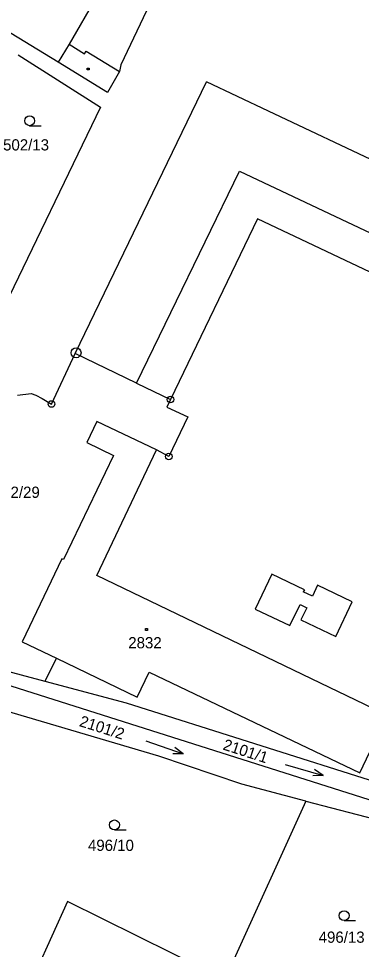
# Model space of a CAD drawing. Extents: x -795483 to -789093, y -1112258 to -1108741.
# Drawn here: x -791161 to -791109.1, y -1110577.6 to -1110436.6 of the extents above; entities that cross this region are included whole.
import ezdxf

# ---------------------------------------------------------------- set-up
doc = ezdxf.new("R2010")
doc.units = 0
for name, color, linetype in [('Vrstva 1', 7, 'Continuous'), ('Vrstva 14', 7, 'Continuous'), ('Vrstva 15', 7, 'Continuous'), ('Vrstva 2', 7, 'Continuous'), ('Vrstva 23', 7, 'Continuous'), ('Vrstva 25', 7, 'Continuous'), ('Vrstva 28', 7, 'Continuous')]:
    doc.layers.add(name, color=color, linetype=linetype)

msp = doc.modelspace()

# ---------------------------------------------------------------- linework, layer by layer
at = {"layer": 'Vrstva 1'}
for p, q in [((-791145.82, -1110427.45), (-791153.34, -1110440.52)), ((-791139.31, -1110430.53), (-791145.49, -1110443.64)), ((-791154.99, -1110443.23), (-791170.84, -1110433.53)), ((-791153.34, -1110440.52), (-791154.99, -1110443.23)), ((-791161.04, -1110442.1), (-791148.59, -1110450.04)), ((-791147.49, -1110447.82), (-791154.99, -1110443.23)), ((-791145.49, -1110443.64), (-791145.71, -1110444.62)), ((-791145.71, -1110444.62), (-791147.49, -1110447.82)), ((-791152.42, -1110487.36), (-791132.5, -1110446.18)), ((-791123.15, -1110450.63), (-791132.5, -1110446.18)), ((-791148.59, -1110450.04), (-791163.76, -1110481.55)), ((-791044.36, -1110488.05), (-791123.15, -1110450.63)), ((-791124.8, -1110466.95), (-791137.98, -1110494.32)), ((-791050.78, -1110502.15), (-791124.8, -1110466.95)), ((-791156, -1110495), (-791152.42, -1110487.36)), ((-791143.1, -1110491.85), (-791152.42, -1110487.36)), ((-791143.1, -1110491.85), (-791137.98, -1110494.32)), ((-791161.12, -1110493.65), (-791159.06, -1110493.41)), ((-791159.06, -1110493.41), (-791158.36, -1110493.64)), ((-791158.36, -1110493.64), (-791157.42, -1110494.18)), ((-791157.42, -1110494.18), (-791156, -1110495)), ((-791137.98, -1110494.32), (-791138.53, -1110495.47)), ((-791138.53, -1110495.47), (-791135.36, -1110496.96)), ((-791149.13, -1110497.63), (-791150.64, -1110500.85)), ((-791140.07, -1110501.93), (-791149.13, -1110497.63)), ((-791135.36, -1110496.96), (-791138.22, -1110502.95)), ((-791150.64, -1110500.85), (-791146.62, -1110502.77)), ((-791149.12, -1110520.99), (-791140.07, -1110501.93)), ((-791138.22, -1110502.95), (-791140.07, -1110501.93)), ((-791146.62, -1110502.77), (-791154.18, -1110518.57)), ((-791154.43, -1110518.46), (-791160.45, -1110530.99)), ((-791154.18, -1110518.57), (-791154.43, -1110518.46)), ((-791105.19, -1110542.14), (-791149.12, -1110520.99)), ((-791092.68, -1110559.79), (-791187.54, -1110529.65)), ((-791160.45, -1110530.99), (-791155.24, -1110533.49)), ((-791172.47, -1110532.88), (-791156.98, -1110536.99)), ((-791155.24, -1110533.49), (-791156.98, -1110536.99)), ((-791155.24, -1110533.49), (-791143.01, -1110539.37)), ((-791143.01, -1110539.37), (-791141.19, -1110535.59)), ((-791141.19, -1110535.59), (-791109.3, -1110550.87)), ((-791156.98, -1110536.99), (-791144.71, -1110540.24)), ((-791139.75, -1110548.31), (-791165.4, -1110540.75)), ((-791144.71, -1110540.24), (-791098.95, -1110554.78)), ((-791109.3, -1110550.87), (-791105.19, -1110542.14)), ((-791127.17, -1110552.56), (-791139.75, -1110548.31)), ((-791117.48, -1110555.12), (-791127.17, -1110552.56)), ((-791117.48, -1110555.12), (-791128.62, -1110579.67)), ((-791117.48, -1110555.12), (-791091.45, -1110562)), ((-791153.59, -1110570.34), (-791160.9, -1110586.47)), ((-791129.73, -1110582.12), (-791153.59, -1110570.34))]:
    msp.add_line(p, q, dxfattribs=at)
at = {"layer": 'Vrstva 2'}
for p, q in [((-791153.34, -1110440.52), (-791150.99, -1110441.95)), ((-791150.99, -1110441.95), (-791150.76, -1110441.58)), ((-791150.76, -1110441.58), (-791145.71, -1110444.62)), ((-791143.1, -1110491.85), (-791127.55, -1110459.72)), ((-791127.55, -1110459.72), (-791048.66, -1110497.05)), ((-791122.65, -1110520.76), (-791125.17, -1110526.06)), ((-791117.71, -1110523.12), (-791122.65, -1110520.76)), ((-791115.72, -1110522.43), (-791116.5, -1110524.1)), ((-791110.45, -1110524.95), (-791115.72, -1110522.43)), ((-791117.71, -1110523.12), (-791117.88, -1110523.44)), ((-791116.5, -1110524.1), (-791117.88, -1110523.44)), ((-791119.9, -1110528.55), (-791118.35, -1110525.37)), ((-791118.35, -1110525.37), (-791117.34, -1110525.85)), ((-791117.34, -1110525.85), (-791118.22, -1110527.7)), ((-791112.95, -1110530.22), (-791110.45, -1110524.95)), ((-791125.17, -1110526.06), (-791119.9, -1110528.55)), ((-791118.22, -1110527.7), (-791112.95, -1110530.22))]:
    msp.add_line(p, q, dxfattribs=at)
at = {"layer": 'Vrstva 23'}
for p, q in [((-791159.3, -1110452.85), (-791157.55, -1110452.85)), ((-791141.73, -1110546.03), (-791136.05, -1110547.97)), ((-791136.05, -1110547.97), (-791137.31, -1110547.01)), ((-791136.05, -1110547.97), (-791137.63, -1110547.96)), ((-791120.63, -1110549.57), (-791114.87, -1110551.24)), ((-791114.87, -1110551.24), (-791116.45, -1110551.31)), ((-791114.87, -1110551.24), (-791116.17, -1110550.35)), ((-791146.46, -1110559.49), (-791144.71, -1110559.49)), ((-791111.69, -1110573.23), (-791109.94, -1110573.23))]:
    msp.add_line(p, q, dxfattribs=at)
for centre in [(-791159.3, -1110452.1), (-791146.46, -1110558.74), (-791111.69, -1110572.48)]:
    msp.add_circle(centre, 0.75, dxfattribs=at)
at = {"layer": 'Vrstva 25'}
for p, q in [((-791150.59, -1110444.11), (-791150.29, -1110444.11)), ((-791150.59, -1110444.41), (-791150.59, -1110444.11)), ((-791150.29, -1110444.11), (-791150.29, -1110444.41)), ((-791150.29, -1110444.41), (-791150.59, -1110444.41)), ((-791141.75, -1110529.01), (-791141.45, -1110529.01)), ((-791141.75, -1110529.31), (-791141.75, -1110529.01)), ((-791141.45, -1110529.31), (-791141.75, -1110529.31)), ((-791141.45, -1110529.01), (-791141.45, -1110529.31))]:
    msp.add_line(p, q, dxfattribs=at)
at = {"layer": 'Vrstva 28'}
for centre, radius in [((-791152.27, -1110487.24), 0.75), ((-791152.27, -1110487.24), 0.01), ((-791156, -1110495), 0.5), ((-791137.98, -1110494.32), 0.5), ((-791137.98, -1110494.32), 0.01), ((-791156, -1110495), 0.01), ((-791138.22, -1110502.95), 0.5), ((-791138.22, -1110502.95), 0.01)]:
    msp.add_circle(centre, radius, dxfattribs=at)

# ---------------------------------------------------------------- texts
at = {"layer": 'Vrstva 14'}
for s, p in [('502/13', (-791163.32, -1110456.6)), ('502/29', (-791164.72, -1110509.21)), ('496/10', (-791150.47, -1110562.68)), ('496/13', (-791115.54, -1110576.59))]:
    msp.add_text(s, height=1.7, dxfattribs=at).set_placement(p)
for s, rotation, p in [('2101/2', 342.4465, (-791151.9, -1110543.75)), ('2101/1', 342.1847, (-791130.16, -1110547.3))]:
    msp.add_text(s, height=1.7, rotation=rotation, dxfattribs=at).set_placement(p)
at = {"layer": 'Vrstva 15'}
msp.add_text('2832', height=1.7, dxfattribs=at).set_placement((-791144.37, -1110532))

doc.saveas('drawing.dxf')
